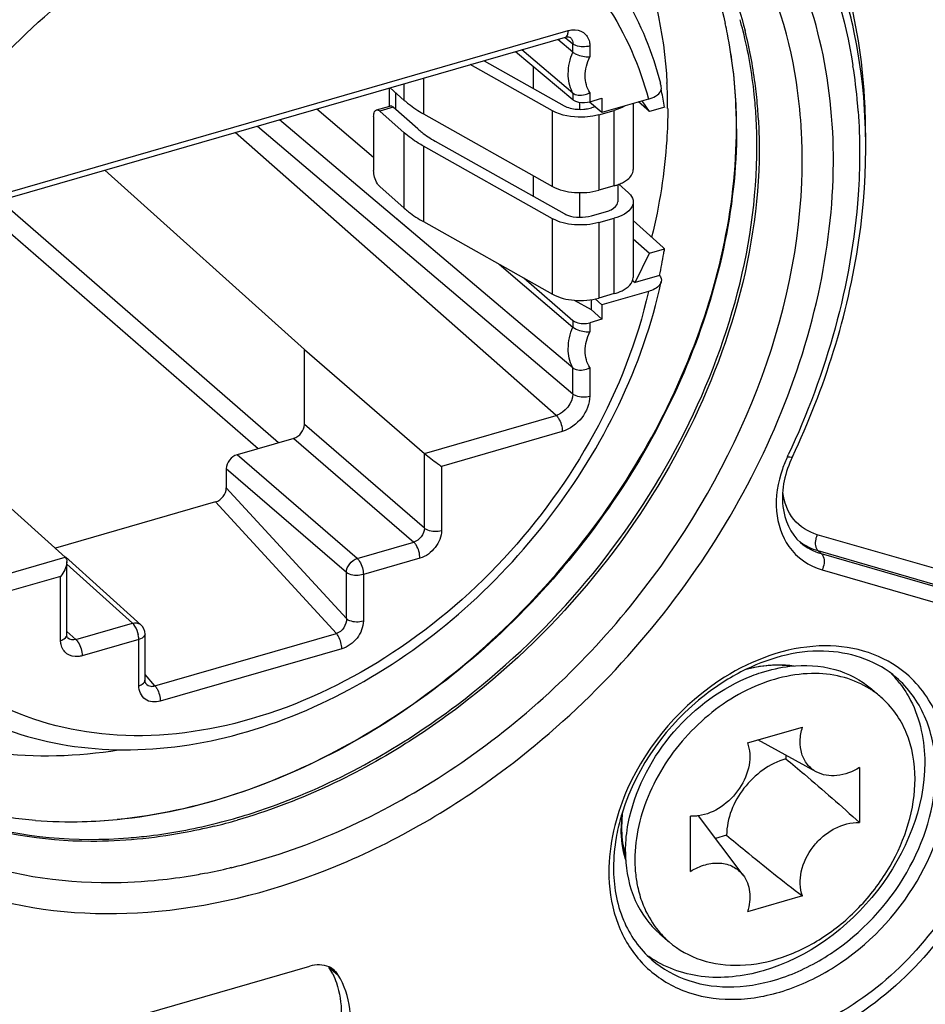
# Model space of a CAD drawing. Header units: millimetres. Extents: x 0 to 420, y 0 to 297.
# Tile 320 of 514: x 353.16 to 354.61, y 130.99 to 132.57. Entities that reach past the tile are written whole.
import ezdxf

# ---------------------------------------------------------------- set-up
doc = ezdxf.new("R2010")
doc.units = ezdxf.units.MM
doc.header["$LTSCALE"] = 23.1
doc.layers.get('0').update_dxf_attribs({"linetype": 'CONTINUOUS'})

msp = doc.modelspace()

# ---------------------------------------------------------------- linework, layer by layer
at = {"color": 7, "linetype": 'Continuous'}
for p, q in [((353.0142, 132.2458), (354.0335, 132.54)), ((353.0186, 132.2563), (354.0379, 132.5506)), ((354.0332, 132.5397), (354.0454, 132.5295)), ((354.0377, 132.5473), (354.0379, 132.5506)), ((354.0409, 132.5397), (354.041, 132.5396)), ((354.0454, 132.5161), (354.0214, 132.5365)), ((354.0454, 132.5161), (354.0454, 132.5295)), ((354.0726, 132.5259), (354.0726, 132.5083)), ((353.953, 132.5168), (354.0453, 132.4397)), ((354.0454, 132.4503), (353.9632, 132.5198)), ((354.0454, 132.4503), (353.9632, 132.5198)), ((354.0128, 132.4216), (353.8805, 132.4959)), ((353.9026, 132.5023), (354.0314, 132.4299)), ((353.9822, 132.4575), (353.9822, 132.4924)), ((353.7745, 132.4384), (353.7745, 132.4653)), ((353.8054, 132.4742), (353.8054, 132.4169)), ((353.7509, 132.4293), (353.7509, 132.4584)), ((353.7745, 132.4384), (353.7516, 132.4587)), ((353.7605, 132.4508), (353.7605, 132.4243)), ((354.0454, 132.4503), (354.0445, 132.4519)), ((354.0454, 132.4503), (354.0453, 132.4397)), ((354.0726, 132.4509), (354.0726, 132.4363)), ((353.7297, 132.4232), (353.7515, 132.4293)), ((354.0314, 132.4299), (354.0358, 132.4278)), ((354.0564, 132.4241), (354.0564, 132.4354)), ((354.0689, 132.4355), (354.0726, 132.4363)), ((354.0921, 132.4189), (354.0722, 132.4358)), ((354.0726, 132.4363), (354.0921, 132.4419)), ((354.0921, 132.4419), (354.0921, 132.4189)), ((354.1668, 132.4404), (354.0921, 132.4189)), ((354.1424, 132.4334), (354.1424, 132.3273)), ((354.1687, 132.4206), (354.1509, 132.4359)), ((354.1687, 132.4206), (354.1569, 132.4376)), ((353.6342, 132.4248), (353.7253, 132.3471)), ((353.6342, 132.4248), (353.7253, 132.3471)), ((353.7569, 132.4274), (353.7352, 132.4213)), ((353.7352, 132.4213), (353.7745, 132.3865)), ((353.7963, 132.3926), (353.7569, 132.4274)), ((353.8054, 132.4169), (354.0128, 132.3003)), ((354.0128, 132.3003), (354.0128, 132.4216)), ((354.057, 132.4241), (354.0629, 132.4242)), ((354.0812, 132.4281), (354.0752, 132.4264)), ((354.0871, 132.4154), (354.1119, 132.4224)), ((354.0871, 132.4154), (354.0871, 132.2942)), ((354.1119, 132.3012), (354.1119, 132.4224)), ((354.1929, 132.4276), (354.1687, 132.4206)), ((353.7208, 132.2831), (353.5739, 132.4073)), ((353.7253, 132.4127), (353.7253, 132.326)), ((354.0185, 131.9325), (353.5028, 132.3868)), ((353.5386, 132.3972), (354.0454, 131.967)), ((353.7745, 132.2652), (353.7745, 132.3865)), ((354.413, 132.3842), (354.4129, 132.3852)), ((354.413, 132.3842), (354.413, 132.3852)), ((353.824, 132.3732), (354.0314, 132.2567)), ((354.0128, 132.2484), (353.8054, 132.3649)), ((353.8054, 132.3649), (353.8054, 132.2437)), ((353.2934, 132.3264), (353.6141, 132.0381)), ((353.9822, 132.2843), (353.9822, 132.3175)), ((354.1174, 132.303), (354.1174, 132.2753)), ((354.1193, 132.3037), (354.1346, 132.2901)), ((353.7745, 132.2652), (353.7352, 132.3)), ((354.0564, 132.2509), (354.0564, 132.2903)), ((354.1119, 132.3012), (354.0871, 132.2942)), ((353.5722, 131.8884), (353.1241, 132.2775)), ((353.7895, 132.225), (353.7208, 132.2831)), ((354.1424, 132.2753), (354.1424, 132.1541)), ((353.0918, 132.2682), (353.5399, 131.8791)), ((354.0752, 132.2532), (354.0996, 132.2601)), ((353.7895, 132.225), (353.761, 132.2491)), ((353.8054, 132.2437), (354.0128, 132.1271)), ((354.0128, 132.1271), (354.0128, 132.2484)), ((354.0871, 132.2422), (354.1119, 132.2492)), ((354.0871, 132.2422), (354.0871, 132.121)), ((354.1119, 132.128), (354.1119, 132.2492)), ((354.1906, 132.2019), (354.1424, 132.2454)), ((354.1906, 132.2019), (354.1424, 132.2454)), ((353.9676, 132.0744), (353.7895, 132.225)), ((354.1424, 132.2163), (354.1687, 132.1929)), ((354.1454, 132.1458), (354.1687, 132.1929)), ((354.1687, 132.1929), (354.1927, 132.1998)), ((354.1927, 132.1998), (354.1906, 132.2019)), ((353.9267, 132.1755), (354.0454, 132.0744)), ((353.9664, 132.1532), (354.0453, 132.085)), ((354.1414, 132.1493), (354.1454, 132.1458)), ((354.1847, 132.1571), (354.1454, 132.1458)), ((354.1668, 132.1315), (354.0921, 132.1099)), ((353.9902, 132.1214), (354.0004, 132.1127)), ((354.0004, 132.1127), (354.0454, 132.0744)), ((354.0476, 132.1175), (354.0746, 132.1023)), ((354.0746, 132.1184), (354.0746, 132.1023)), ((354.0811, 132.1196), (354.0921, 132.1099)), ((354.1119, 132.128), (354.0871, 132.121)), ((354.0746, 132.1023), (354.0921, 132.0869)), ((354.0921, 132.1099), (354.0921, 132.0869)), ((354.0453, 132.085), (354.0454, 132.0744)), ((354.0921, 132.0869), (354.0726, 132.0813)), ((354.0726, 132.0813), (354.0726, 132.0667)), ((354.0454, 132.0087), (353.9676, 132.0744)), ((354.0454, 132.0087), (353.9676, 132.0744)), ((353.6141, 132.0381), (353.807, 131.8714)), ((353.6141, 131.9179), (353.6141, 132.0381)), ((354.0454, 132.0087), (354.0445, 132.0102)), ((354.0454, 131.967), (354.0454, 132.0087)), ((354.0726, 132.0092), (354.0726, 131.9635)), ((353.807, 131.8714), (354.0185, 131.9325)), ((353.807, 131.7512), (353.6141, 131.9179)), ((353.5968, 131.8955), (353.5058, 131.8693)), ((353.5968, 131.8955), (353.7897, 131.7289)), ((354.0284, 131.9066), (353.8343, 131.8505)), ((353.2297, 131.7048), (353.0425, 131.8731)), ((353.6988, 131.7026), (353.5058, 131.8693)), ((353.807, 131.7512), (353.807, 131.8714)), ((353.4885, 131.847), (353.6814, 131.6803)), ((353.4885, 131.847), (353.4885, 131.8159)), ((353.8343, 131.8505), (353.8343, 131.7476)), ((353.6815, 131.6059), (353.4885, 131.8159)), ((353.4712, 131.7935), (353.2142, 131.7193)), ((353.4712, 131.7935), (353.6655, 131.582)), ((354.7253, 131.6579), (354.4381, 131.7408)), ((353.6988, 131.7026), (353.7897, 131.7289)), ((353.0182, 131.6437), (353.2297, 131.7048)), ((353.3513, 131.5961), (353.23, 131.7051)), ((353.7996, 131.703), (353.7087, 131.6767)), ((354.7369, 131.6288), (354.4395, 131.7146)), ((354.4395, 131.7146), (354.4445, 131.7103)), ((354.4445, 131.7103), (354.7225, 131.63)), ((353.2323, 131.5796), (353.2323, 131.6975)), ((353.2323, 131.6935), (353.3379, 131.5985)), ((353.2223, 131.6738), (353.0282, 131.6178)), ((353.2223, 131.5709), (353.2223, 131.6738)), ((353.6815, 131.6059), (353.6814, 131.6803)), ((353.7087, 131.6767), (353.7087, 131.6023)), ((354.4458, 131.6841), (354.7239, 131.6039)), ((353.247, 131.5722), (353.3379, 131.5985)), ((353.3399, 131.5964), (353.3379, 131.5985)), ((353.3418, 131.5938), (353.3399, 131.5964)), ((353.3503, 131.5969), (353.3513, 131.5961)), ((353.247, 131.5722), (353.2323, 131.5854)), ((353.3479, 131.5726), (353.3477, 131.5761)), ((353.3579, 131.5068), (353.3579, 131.5812)), ((353.3739, 131.4978), (353.6655, 131.582)), ((353.3479, 131.5726), (353.2569, 131.5463)), ((353.3479, 131.4981), (353.3479, 131.5726)), ((353.6741, 131.5574), (353.3825, 131.4732)), ((353.3739, 131.4978), (353.3579, 131.5159)), ((354.5254, 131.4929), (354.5404, 131.4799)), ((354.3259, 131.4063), (354.4144, 131.4318)), ((354.4364, 131.3598), (354.3427, 131.4111)), ((354.3877, 131.3865), (354.3877, 131.3808)), ((354.5059, 131.3668), (354.5059, 131.2783)), ((354.2344, 131.1999), (354.2344, 131.2884)), ((354.3189, 131.1939), (354.2473, 131.2892)), ((354.2925, 131.258), (354.2746, 131.2529)), ((353.4944, 131.2063), (353.4962, 131.2068)), ((353.4944, 131.2054), (353.4962, 131.2059)), ((354.1032, 131.1966), (354.1033, 131.1922)), ((354.4144, 131.1604), (354.3259, 131.1349)), ((354.1849, 131.0998), (354.1999, 131.0868)), ((352.6716, 130.7733), (353.6225, 131.0477)), ((353.6535, 131.0462), (353.6685, 131.0332))]:
    msp.add_line(p, q, dxfattribs=at)
for points in [[(354.0335, 132.54), (354.0362, 132.5406), (354.0384, 132.5406), (354.0398, 132.5403), (354.0408, 132.5398), (354.041, 132.5396)], [(353.2339, 131.5746), (353.2334, 131.575), (353.2329, 131.576), (353.2325, 131.5776), (353.2323, 131.5796)], [(353.3593, 131.5017), (353.359, 131.5021), (353.3584, 131.5032), (353.358, 131.5051), (353.3579, 131.5068)]]:
    msp.add_lwpolyline(points, dxfattribs=at)
for centre, radius, start, end in [((353.7233, 132.3857), 0.791, 11.7903, 18.7657), ((353.6048, 132.4066), 0.7028, 11.3983, 12.7679), ((353.6125, 132.4083), 0.6949, 11.3872, 12.7715), ((353.66, 132.3838), 0.6796, 14.1494, 15.7399), ((353.5734, 132.4006), 0.7347, 6.7758, 11.3728), ((353.5809, 132.4023), 0.727, 6.7072, 11.3609), ((353.6269, 132.3735), 0.7173, 7.4408, 14.2935), ((354.0336, 132.5308), 0.0116, 39.7691, 49.9639), ((353.6445, 132.3602), 0.8615, 4.8593, 8.9509), ((353.5264, 132.395), 0.7821, 2.72, 6.7817), ((353.5321, 132.3965), 0.7762, 2.5819, 6.712), ((353.6274, 132.3227), 0.5767, 13.8251, 14.3908), ((353.4475, 132.4263), 0.7502, 2.6642, 3.0668), ((353.4331, 132.4257), 0.7646, 0.1595, 2.6576), ((353.5773, 132.3665), 0.7674, 4.6967, 7.4797), ((353.6164, 132.3466), 0.7974, 3.701, 8.7232), ((353.6235, 132.3282), 0.578, 12.4772, 12.7479), ((353.6177, 132.3269), 0.5839, 11.2035, 12.4755), ((353.608, 132.325), 0.5938, 9.9455, 11.2034), ((353.4926, 132.3932), 0.8159, 0.3817, 2.7324), ((353.5548, 132.3645), 0.79, 3.4983, 4.7042), ((353.6139, 132.3573), 0.8922, 4.1057, 4.8784), ((354.0584, 132.4849), 0.0608, 274.1924, 281.9508), ((354.0592, 132.4815), 0.0573, 281.9173, 286.2395), ((353.4203, 132.4256), 0.7774, 360, 0.166), ((353.4735, 132.393), 0.835, 0.0002, 0.3872), ((353.5257, 132.3649), 0.8154, 359.9882, 3.3597), ((353.5455, 132.3639), 0.7993, 3.0809, 3.4999), ((353.588, 132.3444), 0.826, 3.5161, 3.7288), ((353.583, 132.3441), 0.8309, 2.835, 3.5157), ((353.5543, 132.3429), 0.8597, 359.2653, 2.7527), ((353.5191, 132.3432), 0.8949, 357.6558, 359.2777), ((354.0895, 132.3806), 0.0825, 285.7548, 289.8099), ((354.0919, 132.3738), 0.0753, 289.8456, 291.3167), ((353.388, 132.3283), 0.8148, 347.8779, 350.4234), ((353.4063, 132.3251), 0.7963, 350.4312, 350.9483), ((354.5728, 131.7799), 0.2019, 154.7745, 160.8234), ((353.175, 132.4378), 1.343, 334.7988, 334.9418), ((354.4614, 131.7962), 0.0842, 232.2307, 233.5939), ((353.2139, 131.6975), 0.0184, 356.4184, 359.9928), ((353.2271, 131.5795), 0.00516, 351.6456, 1.2109), ((353.3064, 131.5718), 0.0415, 5.9888, 10.8929), ((354.435, 131.3973), 0.1714, 37.4952, 44.4989), ((353.3527, 131.5067), 0.00516, 351.644, 1.2108), ((354.4436, 131.368), 0.1479, 56.8211, 57.7117), ((354.4441, 131.3687), 0.1471, 49.1241, 56.8228), ((354.4373, 131.1966), 0.3274, 162.5342, 166.7197), ((354.3336, 131.2683), 0.2105, 173.1696, 178.4719), ((354.3282, 131.2702), 0.2045, 173.0593, 179.9233), ((353.2389, 132.0069), 0.7273, 265.4907, 271.4422), ((353.2383, 131.9998), 0.7202, 265.4936, 271.5866), ((353.2377, 132.0607), 0.7811, 271.4286, 275.5575), ((353.237, 132.0558), 0.7762, 271.5695, 275.6315), ((353.249, 132.1727), 0.9269, 283.7438, 286.108), ((354.4256, 131.1995), 0.3154, 166.7437, 167.0257), ((354.3233, 131.2687), 0.2002, 178.5131, 179.9972), ((354.2814, 131.2663), 0.1574, 192.9969, 194.3934), ((354.2782, 131.2655), 0.154, 194.3933, 196.0427), ((354.351, 131.2313), 0.221, 179.9951, 182.1666), ((353.2742, 132.1401), 0.9603, 283.3665, 286.1441), ((354.2801, 131.2631), 0.1565, 196.1806, 196.9763), ((353.2877, 132.0777), 0.8963, 278.9713, 280.6654), ((353.2823, 132.106), 0.9252, 280.6698, 283.2517), ((354.3771, 131.1995), 0.2739, 178.567, 179.9968), ((354.4661, 131.199), 0.3629, 179.9225, 180.3872), ((353.2984, 131.9825), 0.8006, 269.2172, 275.3368), ((353.2933, 132.0408), 0.8591, 275.3137, 278.9852), ((354.1661, 131.1954), 0.0628, 182.9204, 184.2388), ((354.2961, 131.1978), 0.1469, 221.4041, 229.1018), ((354.2868, 131.1751), 0.1785, 222.8199, 225.7385), ((354.2658, 131.2017), 0.17, 234.0453, 234.5749), ((353.5496, 130.9821), 0.1221, 25.8344, 31.6767), ((353.639, 131.015), 0.0346, 31.7325, 48.8125)]:
    msp.add_arc(centre, radius, start, end, dxfattribs=at)
for centre, major_axis, ratio, start_param, end_param in [((353.5968, 131.9129), (0.0131, 0.0151), 0.750057, -2.284463, -0.713705), ((353.5058, 131.852), (0.0131, 0.0151), 0.750057, 0.857091, 2.427888), ((353.4712, 131.811), (0.0129, 0.0154), 0.751826, -2.300969, -0.731387)]:
    msp.add_ellipse(centre, major_axis=major_axis, ratio=ratio, start_param=start_param, end_param=end_param, dxfattribs=at)
for points, knots in [([(354.0023, 132.8866), (354.0603, 132.8375), (354.1578, 132.7062), (354.1923, 132.5479), (354.1966, 132.4664)], [0, 0, 0, 0, 0.482266, 1, 1, 1, 1]), ([(354.4047, 132.4676), (354.3919, 132.5508), (354.3396, 132.7108), (354.2265, 132.8371), (354.162, 132.8839)], [0, 0, 0, 0, 0.513676, 1, 1, 1, 1]), ([(353.9387, 131.3661), (354.0638, 131.4607), (354.2789, 131.6908), (354.4366, 132.0452), (354.4717, 132.3337), (354.4509, 132.5338), (354.3839, 132.7123), (354.3088, 132.8112), (354.2659, 132.8528)], [0, 0, 0, 0, 0.276361, 0.543528, 0.668097, 0.78488, 0.894685, 1, 1, 1, 1]), ([(354.1355, 132.8527), (354.1736, 132.8141), (354.2398, 132.7229), (354.2777, 132.6171), (354.2902, 132.5619)], [0, 0, 0, 0, 0.489292, 1, 1, 1, 1]), ([(353.6667, 132.7838), (353.7241, 132.788), (353.8377, 132.7805), (353.992, 132.7135), (354.1088, 132.5955), (354.1529, 132.4938), (354.1668, 132.4404)], [0, 0, 0, 0, 0.262037, 0.507652, 0.748964, 1, 1, 1, 1]), ([(354.3901, 132.7772), (354.4035, 132.7565), (354.4535, 132.6686), (354.4835, 132.5698), (354.4955, 132.4943)], [0, 0, 0, 0, 0.243081, 1, 1, 1, 1]), ([(353.1676, 132.7715), (353.1143, 132.7308), (352.917, 132.5544), (352.7714, 132.3182), (352.7133, 132.1296)], [0, 0, 0, 0, 0.253701, 1, 1, 1, 1]), ([(352.8758, 132.2158), (352.9206, 132.3302), (353.0548, 132.5421), (353.2523, 132.6969), (353.3613, 132.7521)], [0, 0, 0, 0, 0.50147, 1, 1, 1, 1]), ([(354.0356, 132.7186), (354.0721, 132.6862), (354.136, 132.6081), (354.1735, 132.5148), (354.186, 132.466)], [0, 0, 0, 0, 0.491741, 1, 1, 1, 1]), ([(354.2466, 132.7282), (354.2551, 132.7148), (354.2871, 132.6589), (354.3099, 132.5977), (354.322, 132.5506)], [0, 0, 0, 0, 0.245152, 1, 1, 1, 1]), ([(352.8898, 132.0718), (352.9199, 132.2049), (353.0486, 132.459), (353.2663, 132.6416), (353.3899, 132.7039)], [0, 0, 0, 0, 0.496445, 1, 1, 1, 1]), ([(354.5158, 132.38), (354.5159, 132.4011), (354.5139, 132.483), (354.501, 132.5648), (354.4847, 132.6235)], [0, 0, 0, 0, 0.257381, 1, 1, 1, 1]), ([(354.0335, 132.5401), (354.0354, 132.5406), (354.0371, 132.5437), (354.0376, 132.5464), (354.0377, 132.5473)], [0, 0, 0, 0, 0.684273, 1, 1, 1, 1]), ([(354.0379, 132.5506), (354.0401, 132.5512), (354.0483, 132.5529), (354.0575, 132.551), (354.0624, 132.5475)], [0, 0, 0, 0, 0.273461, 1, 1, 1, 1]), ([(354.0624, 132.5475), (354.0672, 132.5441), (354.0719, 132.5362), (354.0726, 132.5281), (354.0726, 132.5259)], [0, 0, 0, 0, 0.729031, 1, 1, 1, 1]), ([(354.3397, 132.4127), (354.339, 132.4244), (354.3353, 132.4706), (354.3274, 132.5164), (354.3189, 132.5499)], [0, 0, 0, 0, 0.254787, 1, 1, 1, 1]), ([(354.3982, 131.8661), (354.4499, 131.9758), (354.5219, 132.2005), (354.5204, 132.4385), (354.4976, 132.5473)], [0, 0, 0, 0, 0.521697, 1, 1, 1, 1]), ([(354.0726, 132.5259), (354.0655, 132.5239), (354.0553, 132.5241), (354.0468, 132.5283), (354.0454, 132.5295)], [0, 0, 0, 0, 0.794699, 1, 1, 1, 1]), ([(354.0454, 132.5161), (354.0469, 132.5147), (354.0553, 132.51), (354.0651, 132.5081), (354.0726, 132.5083)], [0, 0, 0, 0, 0.215569, 1, 1, 1, 1]), ([(354.1781, 132.4451), (354.1793, 132.4458), (354.1831, 132.4485), (354.1864, 132.4525), (354.1874, 132.4557)], [0, 0, 0, 0, 0.290948, 1, 1, 1, 1]), ([(353.3131, 131.2833), (353.4435, 131.2961), (353.7106, 131.39), (354.0359, 131.662), (354.2587, 132.0229), (354.3134, 132.3006), (354.3075, 132.4315)], [0, 0, 0, 0, 0.239131, 0.499995, 0.760862, 1, 1, 1, 1]), ([(353.7745, 132.4384), (353.7768, 132.4365), (353.7864, 132.4284), (353.797, 132.4216), (353.8054, 132.4169)], [0, 0, 0, 0, 0.236187, 1, 1, 1, 1]), ([(354.0453, 132.4397), (354.0466, 132.4387), (354.0539, 132.4348), (354.0626, 132.4344), (354.0689, 132.4355)], [0, 0, 0, 0, 0.207699, 1, 1, 1, 1]), ([(353.7253, 132.4127), (353.7253, 132.414), (353.7255, 132.4177), (353.7272, 132.4225), (353.7297, 132.4232)], [0, 0, 0, 0, 0.338154, 1, 1, 1, 1]), ([(354.0776, 132.4133), (354.0719, 132.4122), (354.0501, 132.4102), (354.0269, 132.4137), (354.0128, 132.4216)], [0, 0, 0, 0, 0.264676, 1, 1, 1, 1]), ([(354.1979, 132.4256), (354.1979, 132.4086), (354.1956, 132.3391), (354.1845, 132.2699), (354.172, 132.2188)], [0, 0, 0, 0, 0.24352, 1, 1, 1, 1]), ([(354.5038, 132.4212), (354.507, 132.3764), (354.5064, 132.187), (354.4526, 131.9996), (354.3916, 131.869)], [0, 0, 0, 0, 0.237468, 1, 1, 1, 1]), ([(354.3436, 132.4069), (354.353, 132.2328), (354.2551, 131.8636), (354.0121, 131.5777), (353.8617, 131.4639)], [0, 0, 0, 0, 0.480447, 1, 1, 1, 1]), ([(354.3085, 132.393), (354.3085, 132.2636), (354.2463, 131.9937), (354.0215, 131.6454), (353.701, 131.3848), (353.4406, 131.2956), (353.3134, 131.2832)], [0, 0, 0, 0, 0.241498, 0.501974, 0.761308, 1, 1, 1, 1]), ([(353.8054, 132.3649), (353.8025, 132.3665), (353.7917, 132.3729), (353.7815, 132.3803), (353.7745, 132.3865)], [0, 0, 0, 0, 0.264143, 1, 1, 1, 1]), ([(353.7963, 132.3926), (353.7983, 132.3908), (353.807, 132.3836), (353.8165, 132.3774), (353.824, 132.3732)], [0, 0, 0, 0, 0.236187, 1, 1, 1, 1]), ([(353.8587, 131.467), (354.0024, 131.5757), (354.2373, 131.8474), (354.3411, 132.1966), (354.3411, 132.3647)], [0, 0, 0, 0, 0.517244, 1, 1, 1, 1]), ([(353.7352, 132.3), (353.7337, 132.3013), (353.728, 132.309), (353.7253, 132.3186), (353.7253, 132.326)], [0, 0, 0, 0, 0.212198, 1, 1, 1, 1]), ([(354.1267, 132.3071), (354.129, 132.3083), (354.1363, 132.3129), (354.1424, 132.3212), (354.1424, 132.3273)], [0, 0, 0, 0, 0.305977, 1, 1, 1, 1]), ([(353.5412, 131.2177), (353.657, 131.2512), (353.8836, 131.3645), (354.2418, 131.7001), (354.4034, 132.0659), (354.4133, 132.3066)], [0, 0, 0, 0, 0.246736, 0.50699, 1, 1, 1, 1]), ([(354.0128, 132.3003), (354.0233, 132.2944), (354.0488, 132.2887), (354.0744, 132.2906), (354.0871, 132.2942)], [0, 0, 0, 0, 0.478862, 1, 1, 1, 1]), ([(354.1346, 132.2901), (354.1358, 132.2891), (354.1398, 132.2851), (354.1424, 132.2794), (354.1424, 132.2754)], [0, 0, 0, 0, 0.284335, 1, 1, 1, 1]), ([(354.0996, 132.2601), (354.1021, 132.2608), (354.1094, 132.2633), (354.1174, 132.2699), (354.1174, 132.2753)], [0, 0, 0, 0, 0.32576, 1, 1, 1, 1]), ([(354.1424, 132.2754), (354.1424, 132.2727), (354.1381, 132.2587), (354.1228, 132.2523), (354.1119, 132.2492)], [0, 0, 0, 0, 0.193494, 1, 1, 1, 1]), ([(353.7745, 132.2652), (353.7768, 132.2632), (353.7864, 132.2552), (353.797, 132.2484), (353.8054, 132.2437)], [0, 0, 0, 0, 0.236187, 1, 1, 1, 1]), ([(354.0871, 132.2422), (354.0744, 132.2386), (354.0488, 132.2368), (354.0233, 132.2425), (354.0128, 132.2484)], [0, 0, 0, 0, 0.521138, 1, 1, 1, 1]), ([(352.9902, 131.5113), (353.0334, 131.4749), (353.1363, 131.4165), (353.315, 131.3861), (353.505, 131.4109), (353.7592, 131.5139), (354.0295, 131.7497), (354.1579, 132.0111), (354.1874, 132.1473)], [0, 0, 0, 0, 0.107205, 0.219107, 0.338623, 0.466237, 0.735427, 1, 1, 1, 1]), ([(354.1119, 132.128), (354.1163, 132.1292), (354.1288, 132.1335), (354.1424, 132.1449), (354.1424, 132.1541)], [0, 0, 0, 0, 0.326154, 1, 1, 1, 1]), ([(354.1874, 132.1473), (354.187, 132.1456), (354.1827, 132.1375), (354.1736, 132.1335), (354.1668, 132.1315)], [0, 0, 0, 0, 0.198772, 1, 1, 1, 1]), ([(354.1668, 132.1315), (354.131, 131.973), (354.0028, 131.7463), (353.7528, 131.5366), (353.5381, 131.4355), (353.3194, 131.4054), (353.1183, 131.4536), (352.9624, 131.5797), (352.9062, 131.6998), (352.8898, 131.7629)], [0, 0, 0, 0, 0.275282, 0.415954, 0.549358, 0.671572, 0.783076, 0.889656, 1, 1, 1, 1]), ([(354.0128, 132.1271), (354.0233, 132.1212), (354.0488, 132.1155), (354.0744, 132.1174), (354.0871, 132.121)], [0, 0, 0, 0, 0.478862, 1, 1, 1, 1]), ([(354.0453, 132.085), (354.0468, 132.0837), (354.0553, 132.0793), (354.0655, 132.0792), (354.0726, 132.0813)], [0, 0, 0, 0, 0.212092, 1, 1, 1, 1]), ([(354.0454, 132.0744), (354.0469, 132.0731), (354.0553, 132.0683), (354.0651, 132.0664), (354.0726, 132.0667)], [0, 0, 0, 0, 0.215573, 1, 1, 1, 1]), ([(354.0454, 132.0087), (354.0468, 132.0074), (354.0557, 132.0035), (354.0661, 132.0057), (354.0726, 132.0092)], [0, 0, 0, 0, 0.20874, 1, 1, 1, 1]), ([(354.0726, 131.9635), (354.0723, 131.9511), (354.0623, 131.926), (354.0405, 131.9104), (354.0284, 131.9066)], [0, 0, 0, 0, 0.494152, 1, 1, 1, 1]), ([(354.0454, 131.967), (354.0468, 131.9658), (354.0553, 131.9616), (354.0655, 131.9614), (354.0726, 131.9635)], [0, 0, 0, 0, 0.2053, 1, 1, 1, 1]), ([(354.0185, 131.9325), (354.02, 131.9312), (354.0256, 131.9236), (354.0284, 131.914), (354.0284, 131.9066)], [0, 0, 0, 0, 0.207418, 1, 1, 1, 1]), ([(353.807, 131.8714), (353.8137, 131.8656), (353.8229, 131.8588), (353.8322, 131.852), (353.8343, 131.8505)], [0, 0, 0, 0, 0.772816, 1, 1, 1, 1]), ([(354.3982, 131.8661), (354.3867, 131.8416), (354.3738, 131.7919), (354.395, 131.7423), (354.4112, 131.7282)], [0, 0, 0, 0, 0.557411, 1, 1, 1, 1]), ([(354.3982, 131.8661), (354.3981, 131.8658), (354.3955, 131.8642), (354.3925, 131.8654), (354.3901, 131.866)], [0, 0, 0, 0, 0.133956, 1, 1, 1, 1]), ([(354.3821, 131.8463), (354.3746, 131.8247), (354.3672, 131.7812), (354.3809, 131.7381), (354.3925, 131.7217)], [0, 0, 0, 0, 0.531585, 1, 1, 1, 1]), ([(354.4381, 131.7408), (354.4237, 131.745), (354.396, 131.7627), (354.3846, 131.7932), (354.3827, 131.8087)], [0, 0, 0, 0, 0.489458, 1, 1, 1, 1]), ([(353.807, 131.7512), (353.8085, 131.7499), (353.817, 131.7457), (353.8272, 131.7455), (353.8343, 131.7476)], [0, 0, 0, 0, 0.205297, 1, 1, 1, 1]), ([(354.4381, 131.7408), (354.437, 131.7385), (354.434, 131.7302), (354.4346, 131.7188), (354.4395, 131.7146)], [0, 0, 0, 0, 0.288506, 1, 1, 1, 1]), ([(353.7996, 131.703), (353.7996, 131.7104), (353.7968, 131.72), (353.7912, 131.7276), (353.7897, 131.7289)], [0, 0, 0, 0, 0.792576, 1, 1, 1, 1]), ([(353.6988, 131.7026), (353.7003, 131.7013), (353.706, 131.6937), (353.7087, 131.6841), (353.7087, 131.6767)], [0, 0, 0, 0, 0.213614, 1, 1, 1, 1]), ([(354.4445, 131.7103), (354.4459, 131.7091), (354.4508, 131.7011), (354.449, 131.6906), (354.4458, 131.6841)], [0, 0, 0, 0, 0.206625, 1, 1, 1, 1]), ([(353.3154, 131.3946), (353.2495, 131.384), (353.1187, 131.3796), (352.9337, 131.4316), (352.7822, 131.5404), (352.7139, 131.6432), (352.6888, 131.6984)], [0, 0, 0, 0, 0.267438, 0.516725, 0.75675, 1, 1, 1, 1]), ([(353.7087, 131.6767), (353.7016, 131.6747), (353.6914, 131.6747), (353.6829, 131.679), (353.6814, 131.6803)], [0, 0, 0, 0, 0.788767, 1, 1, 1, 1]), ([(353.7087, 131.6023), (353.7085, 131.5925), (353.7008, 131.5727), (353.6836, 131.5604), (353.6741, 131.5574)], [0, 0, 0, 0, 0.49392, 1, 1, 1, 1]), ([(353.6815, 131.6059), (353.6829, 131.6046), (353.6914, 131.6004), (353.7016, 131.6002), (353.7087, 131.6023)], [0, 0, 0, 0, 0.205301, 1, 1, 1, 1]), ([(353.2223, 131.5709), (353.2235, 131.5713), (353.2274, 131.5727), (353.2318, 131.5758), (353.2322, 131.5787)], [0, 0, 0, 0, 0.299257, 1, 1, 1, 1]), ([(353.3579, 131.5812), (353.3579, 131.5803), (353.3565, 131.5757), (353.3514, 131.5736), (353.3479, 131.5726)], [0, 0, 0, 0, 0.193906, 1, 1, 1, 1]), ([(353.6741, 131.5574), (353.6741, 131.5642), (353.6716, 131.5732), (353.6668, 131.5805), (353.6655, 131.582)], [0, 0, 0, 0, 0.781186, 1, 1, 1, 1]), ([(353.2325, 131.5494), (353.2277, 131.5528), (353.223, 131.5607), (353.2223, 131.5687), (353.2223, 131.5709)], [0, 0, 0, 0, 0.729034, 1, 1, 1, 1]), ([(353.247, 131.5722), (353.2485, 131.5709), (353.2541, 131.5633), (353.2569, 131.5537), (353.2569, 131.5463)], [0, 0, 0, 0, 0.207424, 1, 1, 1, 1]), ([(354.5731, 131.5238), (354.5551, 131.5374), (354.5122, 131.5583), (354.4113, 131.5685), (354.3343, 131.54), (354.289, 131.5117)], [0, 0, 0, 0, 0.225431, 0.465122, 1, 1, 1, 1]), ([(353.2569, 131.5463), (353.2547, 131.5457), (353.2465, 131.544), (353.2374, 131.5459), (353.2325, 131.5494)], [0, 0, 0, 0, 0.273462, 1, 1, 1, 1]), ([(354.5649, 131.5115), (354.5357, 131.5368), (354.4497, 131.567), (354.3648, 131.5441), (354.3239, 131.5245)], [0, 0, 0, 0, 0.460067, 1, 1, 1, 1]), ([(354.3941, 131.5297), (354.3885, 131.5305), (354.365, 131.5321), (354.3413, 131.5289), (354.324, 131.5242)], [0, 0, 0, 0, 0.239158, 1, 1, 1, 1]), ([(354.3258, 131.5251), (354.3322, 131.5268), (354.3568, 131.5322), (354.3825, 131.5329), (354.4009, 131.5301)], [0, 0, 0, 0, 0.261107, 1, 1, 1, 1]), ([(354.333, 131.514), (354.338, 131.516), (354.3578, 131.523), (354.3785, 131.5276), (354.3939, 131.5293)], [0, 0, 0, 0, 0.257144, 1, 1, 1, 1]), ([(354.3939, 131.5293), (354.4179, 131.5321), (354.4656, 131.5298), (354.5084, 131.5075), (354.5254, 131.4929)], [0, 0, 0, 0, 0.51867, 1, 1, 1, 1]), ([(354.3239, 131.5245), (354.3009, 131.5134), (354.2134, 131.4589), (354.1481, 131.3686), (354.125, 131.2949)], [0, 0, 0, 0, 0.248474, 1, 1, 1, 1]), ([(354.1365, 131.2871), (354.1481, 131.3372), (354.1989, 131.4316), (354.2851, 131.4954), (354.333, 131.514)], [0, 0, 0, 0, 0.499991, 1, 1, 1, 1]), ([(354.4354, 131.5177), (354.4, 131.5182), (354.3247, 131.499), (354.2308, 131.4296), (354.1638, 131.3324), (354.145, 131.2553), (354.145, 131.2184)], [0, 0, 0, 0, 0.234335, 0.493286, 0.756196, 1, 1, 1, 1]), ([(354.5226, 131.493), (354.5101, 131.501), (354.4817, 131.5134), (354.4511, 131.5175), (354.4354, 131.5177)], [0, 0, 0, 0, 0.487585, 1, 1, 1, 1]), ([(354.6282, 131.3681), (354.6273, 131.3958), (354.6167, 131.4497), (354.5843, 131.4947), (354.5649, 131.5115)], [0, 0, 0, 0, 0.51859, 1, 1, 1, 1]), ([(354.6487, 131.3658), (354.6477, 131.3969), (354.6351, 131.4574), (354.5961, 131.5064), (354.5731, 131.5238)], [0, 0, 0, 0, 0.518785, 1, 1, 1, 1]), ([(353.3479, 131.4981), (353.3491, 131.4985), (353.353, 131.4999), (353.3573, 131.503), (353.3578, 131.5059)], [0, 0, 0, 0, 0.299255, 1, 1, 1, 1]), ([(353.3825, 131.4732), (353.3745, 131.4711), (353.3551, 131.4719), (353.3482, 131.4902), (353.3479, 131.4981)], [0, 0, 0, 0, 0.50795, 1, 1, 1, 1]), ([(353.3739, 131.4978), (353.3752, 131.4964), (353.38, 131.489), (353.3825, 131.48), (353.3825, 131.4732)], [0, 0, 0, 0, 0.218814, 1, 1, 1, 1]), ([(354.571, 131.5017), (354.5775, 131.4932), (354.6015, 131.4552), (354.6108, 131.409), (354.6108, 131.3749)], [0, 0, 0, 0, 0.239274, 1, 1, 1, 1]), ([(354.5953, 131.3484), (354.5953, 131.3737), (354.5888, 131.4116), (354.5651, 131.4547), (354.5491, 131.4723), (354.5403, 131.4799)], [0, 0, 0, 0, 0.518318, 0.761979, 1, 1, 1, 1]), ([(353.4683, 131.276), (353.5023, 131.2844), (353.6415, 131.3273), (353.7707, 131.4004), (353.8587, 131.467)], [0, 0, 0, 0, 0.240735, 1, 1, 1, 1]), ([(353.8617, 131.4639), (353.8342, 131.4431), (353.7245, 131.3671), (353.6013, 131.3097), (353.5062, 131.2822)], [0, 0, 0, 0, 0.258306, 1, 1, 1, 1]), ([(354.4364, 131.3598), (354.431, 131.3627), (354.421, 131.3712), (354.412, 131.3891), (354.4096, 131.4102), (354.4122, 131.4246), (354.4144, 131.4318)], [0, 0, 0, 0, 0.229498, 0.466171, 0.721774, 1, 1, 1, 1]), ([(353.2711, 131.248), (353.1931, 131.2482), (353.0397, 131.2729), (352.9066, 131.3553), (352.8532, 131.4061)], [0, 0, 0, 0, 0.513937, 1, 1, 1, 1]), ([(354.3259, 131.4063), (354.3301, 131.3952), (354.3311, 131.3684), (354.3148, 131.3315), (354.2859, 131.302), (354.2601, 131.2909), (354.2472, 131.2891)], [0, 0, 0, 0, 0.227, 0.484775, 0.751884, 1, 1, 1, 1]), ([(352.8706, 131.392), (352.9303, 131.3403), (353.0797, 131.2604), (353.247, 131.2471), (353.3313, 131.2537)], [0, 0, 0, 0, 0.482842, 1, 1, 1, 1]), ([(353.1817, 131.2818), (353.1252, 131.2863), (353.015, 131.3087), (352.9152, 131.3613), (352.8714, 131.3935)], [0, 0, 0, 0, 0.510735, 1, 1, 1, 1]), ([(354.7489, 131.4003), (354.7489, 131.2918), (354.6607, 131.0725), (354.4712, 130.9347), (354.3649, 130.904)], [0, 0, 0, 0, 0.49517, 1, 1, 1, 1]), ([(354.3877, 131.3808), (354.3614, 131.3732), (354.3146, 131.3389), (354.2925, 131.2848), (354.2925, 131.258)], [0, 0, 0, 0, 0.505913, 1, 1, 1, 1]), ([(354.6108, 131.3749), (354.6108, 131.3018), (354.5504, 131.1543), (354.4229, 131.0609), (354.351, 131.0401)], [0, 0, 0, 0, 0.494087, 1, 1, 1, 1]), ([(354.7239, 131.3787), (354.7239, 131.2808), (354.6429, 131.0833), (354.4723, 130.9582), (354.376, 130.9304)], [0, 0, 0, 0, 0.494087, 1, 1, 1, 1]), ([(354.3877, 131.3808), (354.3976, 131.3725), (354.4375, 131.3389), (354.4769, 131.3047), (354.5059, 131.2783)], [0, 0, 0, 0, 0.24752, 1, 1, 1, 1]), ([(352.8441, 131.3633), (352.8992, 131.3063), (353.0392, 131.2127), (353.2038, 131.1833), (353.2874, 131.182)], [0, 0, 0, 0, 0.486531, 1, 1, 1, 1]), ([(352.8868, 131.267), (352.9525, 131.2154), (353.1136, 131.1377), (353.3897, 131.1216), (353.6768, 131.1983), (353.8545, 131.3025), (353.9387, 131.3661)], [0, 0, 0, 0, 0.221759, 0.459657, 0.71997, 1, 1, 1, 1]), ([(354.1621, 131.0472), (354.1796, 131.0302), (354.2234, 131.0026), (354.3023, 130.9898), (354.3866, 131.0044), (354.4979, 131.0581), (354.6085, 131.1731), (354.6488, 131.2971), (354.6488, 131.357)], [0, 0, 0, 0, 0.104785, 0.215603, 0.336544, 0.467502, 0.742018, 1, 1, 1, 1]), ([(354.1721, 131.058), (354.1894, 131.043), (354.232, 131.0194), (354.3067, 131.0105), (354.3857, 131.0265), (354.4891, 131.079), (354.5912, 131.1877), (354.6283, 131.3037), (354.6283, 131.3598)], [0, 0, 0, 0, 0.104878, 0.216379, 0.337976, 0.4692, 0.743068, 1, 1, 1, 1]), ([(354.5059, 131.3668), (354.4949, 131.3599), (354.4718, 131.3506), (354.4462, 131.3544), (354.4364, 131.3598)], [0, 0, 0, 0, 0.535507, 1, 1, 1, 1]), ([(354.1999, 131.0868), (354.2149, 131.0738), (354.2518, 131.0534), (354.3165, 131.0456), (354.385, 131.0595), (354.4515, 131.0932), (354.5106, 131.1436), (354.5711, 131.2244), (354.5953, 131.2998), (354.5953, 131.3484)], [0, 0, 0, 0, 0.10469, 0.21599, 0.337371, 0.46836, 0.60546, 0.743529, 1, 1, 1, 1]), ([(353.3313, 131.2537), (353.3426, 131.2546), (353.3887, 131.2592), (353.4344, 131.2677), (353.4683, 131.276)], [0, 0, 0, 0, 0.245663, 1, 1, 1, 1]), ([(354.13, 131.2313), (354.13, 131.2359), (354.1306, 131.2547), (354.1333, 131.2733), (354.1365, 131.2871)], [0, 0, 0, 0, 0.243861, 1, 1, 1, 1]), ([(354.2472, 131.2891), (354.2462, 131.2889), (354.2419, 131.2884), (354.2376, 131.2883), (354.2344, 131.2884)], [0, 0, 0, 0, 0.255353, 1, 1, 1, 1]), ([(354.4144, 131.1604), (354.4098, 131.1726), (354.4096, 131.2022), (354.4261, 131.2348), (354.447, 131.2567), (354.4708, 131.273), (354.4923, 131.2789), (354.5059, 131.2783)], [0, 0, 0, 0, 0.229925, 0.492177, 0.62798, 0.760469, 1, 1, 1, 1]), ([(353.4692, 131.2723), (353.4526, 131.2683), (353.3875, 131.2543), (353.3206, 131.2478), (353.2711, 131.248)], [0, 0, 0, 0, 0.256711, 1, 1, 1, 1]), ([(354.1183, 131.2704), (354.117, 131.2649), (354.1127, 131.2437), (354.1107, 131.2221), (354.1107, 131.206)], [0, 0, 0, 0, 0.25715, 1, 1, 1, 1]), ([(354.2925, 131.258), (354.3024, 131.2498), (354.3425, 131.2165), (354.3831, 131.184), (354.4144, 131.1604)], [0, 0, 0, 0, 0.247792, 1, 1, 1, 1]), ([(354.1301, 131.223), (354.131, 131.1992), (354.1403, 131.1529), (354.1682, 131.1143), (354.1849, 131.0998)], [0, 0, 0, 0, 0.518352, 1, 1, 1, 1]), ([(354.145, 131.2184), (354.145, 131.2155), (354.1452, 131.2043), (354.1463, 131.1932), (354.1476, 131.185)], [0, 0, 0, 0, 0.254089, 1, 1, 1, 1]), ([(354.2344, 131.1999), (354.2418, 131.2045), (354.2572, 131.2116), (354.2813, 131.2147), (354.3034, 131.209), (354.3147, 131.1995), (354.3189, 131.1939)], [0, 0, 0, 0, 0.281703, 0.539416, 0.774577, 1, 1, 1, 1]), ([(354.1107, 131.206), (354.1107, 131.1774), (354.1198, 131.1218), (354.1524, 131.075), (354.1721, 131.058)], [0, 0, 0, 0, 0.523675, 1, 1, 1, 1]), ([(354.1034, 131.1907), (354.1042, 131.165), (354.1131, 131.1151), (354.1395, 131.0713), (354.1558, 131.0537)], [0, 0, 0, 0, 0.517772, 1, 1, 1, 1]), ([(354.1476, 131.185), (354.1481, 131.1818), (354.1504, 131.1695), (354.1539, 131.1575), (354.1572, 131.1488)], [0, 0, 0, 0, 0.25483, 1, 1, 1, 1]), ([(354.3189, 131.1939), (354.3247, 131.1863), (354.3319, 131.166), (354.3291, 131.1452), (354.3259, 131.1349)], [0, 0, 0, 0, 0.469288, 1, 1, 1, 1]), ([(354.1572, 131.1488), (354.1589, 131.1443), (354.1663, 131.1271), (354.1767, 131.1111), (354.1859, 131.1007)], [0, 0, 0, 0, 0.255424, 1, 1, 1, 1]), ([(354.351, 131.0401), (354.319, 131.0309), (354.2542, 131.0233), (354.1918, 131.0458), (354.1673, 131.0632)], [0, 0, 0, 0, 0.525466, 1, 1, 1, 1]), ([(353.6618, 131.0411), (353.6594, 131.0432), (353.6478, 131.0507), (353.6325, 131.0506), (353.6225, 131.0477)], [0, 0, 0, 0, 0.236899, 1, 1, 1, 1]), ([(353.6595, 131.0353), (353.6618, 131.0305), (353.6701, 131.0103), (353.6733, 130.9881), (353.6733, 130.9714)], [0, 0, 0, 0, 0.240759, 1, 1, 1, 1]), ([(353.6883, 130.9585), (353.6883, 130.9654), (353.6868, 130.9913), (353.6785, 131.017), (353.6685, 131.0332)], [0, 0, 0, 0, 0.263788, 1, 1, 1, 1])]:
    msp.add_open_spline(points, degree=3, knots=knots, dxfattribs=at)
for points in [[(354.0425, 132.5382), (354.0444, 132.5359), (354.0454, 132.5326), (354.0454, 132.5295)], [(354.038, 132.4811), (354.038, 132.493), (354.0408, 132.5051), (354.0454, 132.5161)], [(354.0652, 132.4775), (354.0652, 132.4881), (354.0681, 132.4988), (354.0726, 132.5083)], [(354.0445, 132.4519), (354.04, 132.4608), (354.038, 132.4711), (354.038, 132.4811)], [(354.0726, 132.4509), (354.0676, 132.4586), (354.0652, 132.4683), (354.0652, 132.4775)], [(354.0454, 132.4503), (354.0477, 132.4484), (354.0508, 132.4475), (354.0538, 132.4471)], [(354.0538, 132.4471), (354.0576, 132.4466), (354.0615, 132.447), (354.0651, 132.448)], [(354.0651, 132.448), (354.0677, 132.4486), (354.0702, 132.4496), (354.0726, 132.4509)], [(354.1668, 132.4404), (354.1707, 132.4416), (354.1746, 132.443), (354.1781, 132.4451)], [(354.1874, 132.4557), (354.1878, 132.4573), (354.1879, 132.4589), (354.1875, 132.4605)], [(353.7569, 132.4274), (353.7555, 132.4287), (353.7533, 132.4299), (353.7515, 132.4293)], [(354.1284, 132.4293), (354.1233, 132.4262), (354.1176, 132.4241), (354.1119, 132.4224)], [(353.7297, 132.4232), (353.7316, 132.4237), (353.7337, 132.4225), (353.7352, 132.4213)], [(354.0358, 132.4278), (354.0424, 132.4251), (354.0498, 132.4242), (354.057, 132.4241)], [(354.0871, 132.4154), (354.084, 132.4145), (354.0808, 132.4138), (354.0776, 132.4133)], [(354.1193, 132.3037), (354.1218, 132.3046), (354.1243, 132.3058), (354.1267, 132.3071)], [(354.0314, 132.2567), (354.0331, 132.2557), (354.0349, 132.2549), (354.0368, 132.2542)], [(354.0368, 132.2542), (354.0488, 132.2497), (354.0629, 132.2496), (354.0752, 132.2532)], [(354.1847, 132.1571), (354.1868, 132.1545), (354.1883, 132.1506), (354.1874, 132.1473)], [(354.038, 132.0394), (354.038, 132.0513), (354.0408, 132.0634), (354.0454, 132.0744)], [(354.0652, 132.0358), (354.0652, 132.0464), (354.0681, 132.0571), (354.0726, 132.0667)], [(354.0445, 132.0102), (354.04, 132.0191), (354.038, 132.0294), (354.038, 132.0394)], [(354.0726, 132.0092), (354.0676, 132.0169), (354.0652, 132.0266), (354.0652, 132.0358)], [(354.0454, 131.967), (354.0454, 131.9525), (354.0325, 131.9365), (354.0185, 131.9325)], [(353.807, 131.7512), (353.8071, 131.7418), (353.7988, 131.7314), (353.7897, 131.7289)], [(353.8343, 131.7476), (353.8342, 131.7379), (353.8301, 131.7279), (353.8241, 131.7202)], [(353.8241, 131.7202), (353.818, 131.7123), (353.8092, 131.7058), (353.7996, 131.703)], [(354.3925, 131.7217), (354.4051, 131.7039), (354.4249, 131.6902), (354.4458, 131.6841)], [(354.4112, 131.7282), (354.4207, 131.7199), (354.4324, 131.7138), (354.4445, 131.7103)], [(354.4395, 131.7146), (354.4295, 131.7175), (354.4198, 131.7222), (354.4114, 131.7284)], [(353.2297, 131.7048), (353.2316, 131.703), (353.2323, 131.7001), (353.2323, 131.6975)], [(353.6815, 131.6803), (353.6815, 131.6897), (353.6898, 131.7), (353.6988, 131.7026)], [(353.2323, 131.6964), (353.2318, 131.6882), (353.2273, 131.6803), (353.2223, 131.6738)], [(353.338, 131.5985), (353.3419, 131.5996), (353.3469, 131.5993), (353.3503, 131.5969)], [(353.3472, 131.5796), (353.3462, 131.5846), (353.3445, 131.5895), (353.3418, 131.5938)], [(353.3579, 131.5812), (353.3579, 131.5866), (353.3553, 131.5925), (353.3513, 131.5961)], [(353.6815, 131.6059), (353.6823, 131.5963), (353.6747, 131.5846), (353.6655, 131.582)], [(353.247, 131.5722), (353.2428, 131.5709), (353.2372, 131.5716), (353.2339, 131.5746)], [(354.289, 131.5117), (354.222, 131.4698), (354.1656, 131.405), (354.1333, 131.3328)], [(353.3593, 131.5016), (353.3613, 131.4993), (353.3643, 131.4977), (353.3673, 131.4973)], [(353.3673, 131.4973), (353.3695, 131.4969), (353.3718, 131.4972), (353.3739, 131.4978)], [(354.1333, 131.3328), (354.1248, 131.3137), (354.1178, 131.2938), (354.1127, 131.2735)], [(354.1127, 131.2735), (354.1072, 131.2516), (354.1039, 131.2289), (354.1033, 131.2064)], [(354.1298, 131.2194), (354.1252, 131.2354), (354.1231, 131.2522), (354.1231, 131.2687)], [(354.1237, 131.2704), (354.1237, 131.2572), (354.1251, 131.2438), (354.1281, 131.2309)]]:
    msp.add_open_spline(points, degree=3, dxfattribs=at)

doc.saveas('drawing.dxf')
